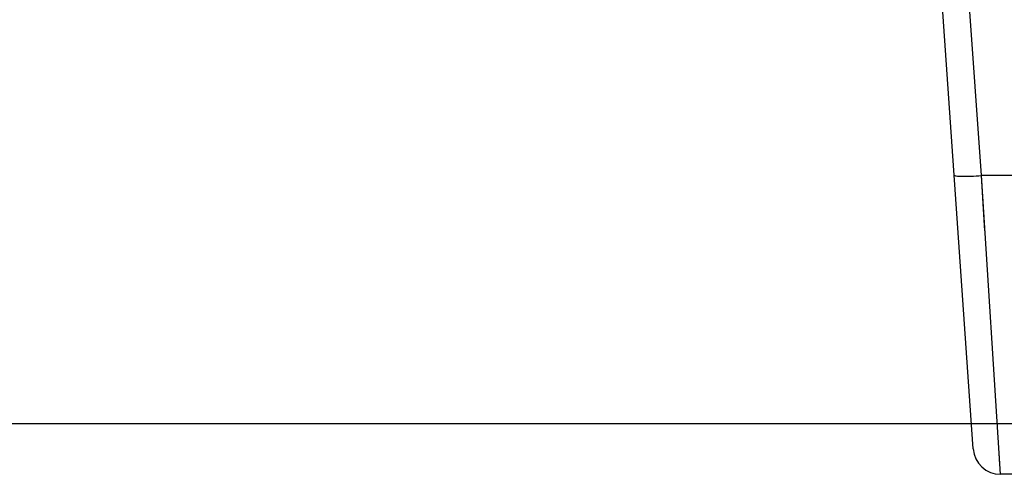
# Model space of a CAD drawing. Header units: millimetres. Extents: x -6054 to 364, y -1866 to 3094.
# Tile 342 of 360: x -3195 to -3141, y 1458 to 1483. Entities that reach past the tile are written whole.
import ezdxf

# ---------------------------------------------------------------- set-up
doc = ezdxf.new("R2010")
doc.units = ezdxf.units.MM
doc.header["$LTSCALE"] = 65.395
doc.header["$PDSIZE"] = 0.05
doc.layers.get('0').update_dxf_attribs({"linetype": 'CONTINUOUS'})
doc.layers.get('Defpoints').update_dxf_attribs({"linetype": 'CONTINUOUS'})
doc.layers.add('DIM', color=3, linetype='CONTINUOUS')
doc.styles.get("Standard").update_dxf_attribs({"font": 'arial.ttf'})
doc.dimstyles.new('ISO-25', dxfattribs={"dimtxt": 2.5, "dimasz": 2.5, "dimexe": 1.25, "dimexo": 0.625, "dimtad": 1, "dimtxsty": 'STANDARD', "dimcen": 2.5, "dimadec": 0, "dimazin": 0, "dimtfac": 1, "dimtmove": 0, "dimatfit": 3, "dimfxl": 1, "dimarcsym": 0})

# ---------------------------------------------------------------- blocks, each defined once
blk = doc.blocks.new('*D38')
at = {"layer": 'Defpoints', "color": 0}
for p in [(-3056.403, 1557.554), (-3005.253, 1557.554), (-3356.65, 1461.254)]:
    blk.add_point(p, dxfattribs=at)
at = {"layer": 'DIM', "color": 3, "lineweight": -2}
for p, q in [((-3005.253, 1557.554), (-3005.253, 1727.014)), ((-3055.778, 1557.554), (-3004.003, 1557.554)), ((-3005.253, 1476.254), (-3005.253, 1542.554)), ((-3356.025, 1461.254), (-3004.003, 1461.254))]:
    blk.add_line(p, q, dxfattribs=at)
at = {"layer": 'DIM', "color": 3}
for points in [[(-3002.753, 1542.554), (-3007.753, 1542.554), (-3005.253, 1557.554)], [(-3007.753, 1476.254), (-3002.753, 1476.254), (-3005.253, 1461.254)]]:
    blk.add_solid(points, dxfattribs=at)
at = {"layer": 'DIM', "color": 2, "insert": (-3023.063, 1649.784), "char_height": 20, "attachment_point": 5, "rotation": 90}
blk.add_mtext('96,3 [3,791]', dxfattribs=at)

msp = doc.modelspace()

# ---------------------------------------------------------------- linework, layer by layer
at = {"linetype": 'Continuous'}
for p, q in [((-3141.99, 1474.885), (-3142.969, 1488.877)), ((-3142.433, 1459.849), (-3144.432, 1488.436)), ((-3139.073, 1474.885), (-3141.99, 1474.885)), ((-3140.937, 1458.454), (-3141.99, 1474.885)), ((-3140.971, 1458.986), (-3141.031, 1459.913)), ((-3123.409, 1458.454), (-3140.937, 1458.454))]:
    msp.add_line(p, q, dxfattribs=at)
for points in [[(-3141.796, 1471.857), (-3141.892, 1473.356), (-3141.99, 1474.885)], [(-3140.937, 1458.454), (-3140.941, 1458.514), (-3140.952, 1458.694)]]:
    msp.add_lwpolyline(points, dxfattribs=at)
msp.add_arc((-3140.937, 1459.954), 1.5, 184, 270, dxfattribs=at)
msp.add_open_spline([(-3143.487, 1474.911), (-3143.486, 1474.898), (-3143.435, 1474.879), (-3143.357, 1474.866), (-3143.214, 1474.854), (-3143.032, 1474.848), (-3142.808, 1474.848), (-3142.457, 1474.857), (-3142.18, 1474.872), (-3141.99, 1474.885)], degree=3, knots=[0, 0, 0, 0, 0.025354, 0.08381, 0.176267, 0.299838, 0.449934, 0.621041, 1, 1, 1, 1], dxfattribs=at)

# ---------------------------------------------------------------- dimensions: what is measured, and where the dimension line sits
at = {"layer": 'DIM'}
dim = msp.add_linear_dim(base=(-3005.253, 1557.554), p1=(-3356.65, 1461.254), p2=(-3056.403, 1557.554), angle=90, dimstyle='ISO-25', override={"dimscale": 1, "dimtxt": 20, "dimasz": 15, "dimexe": 1.25, "dimexo": 0.625, "dimgap": 5, "dimdec": 1, "dimzin": 8, "dimcen": 2.5, "dimclrd": 3, "dimclre": 3, "dimclrt": 2, "dimadec": 1, "dimtp": 0.3, "dimtm": 0.3, "dimtix": 0, "dimtofl": 0, "dimtmove": 0, "dimatfit": 3}, dxfattribs=at)
dim.commit()
dim.dimension.update_dxf_attribs({"geometry": '*D38', "text_midpoint": (-3023.063, 1649.784)})

doc.saveas('drawing.dxf')
